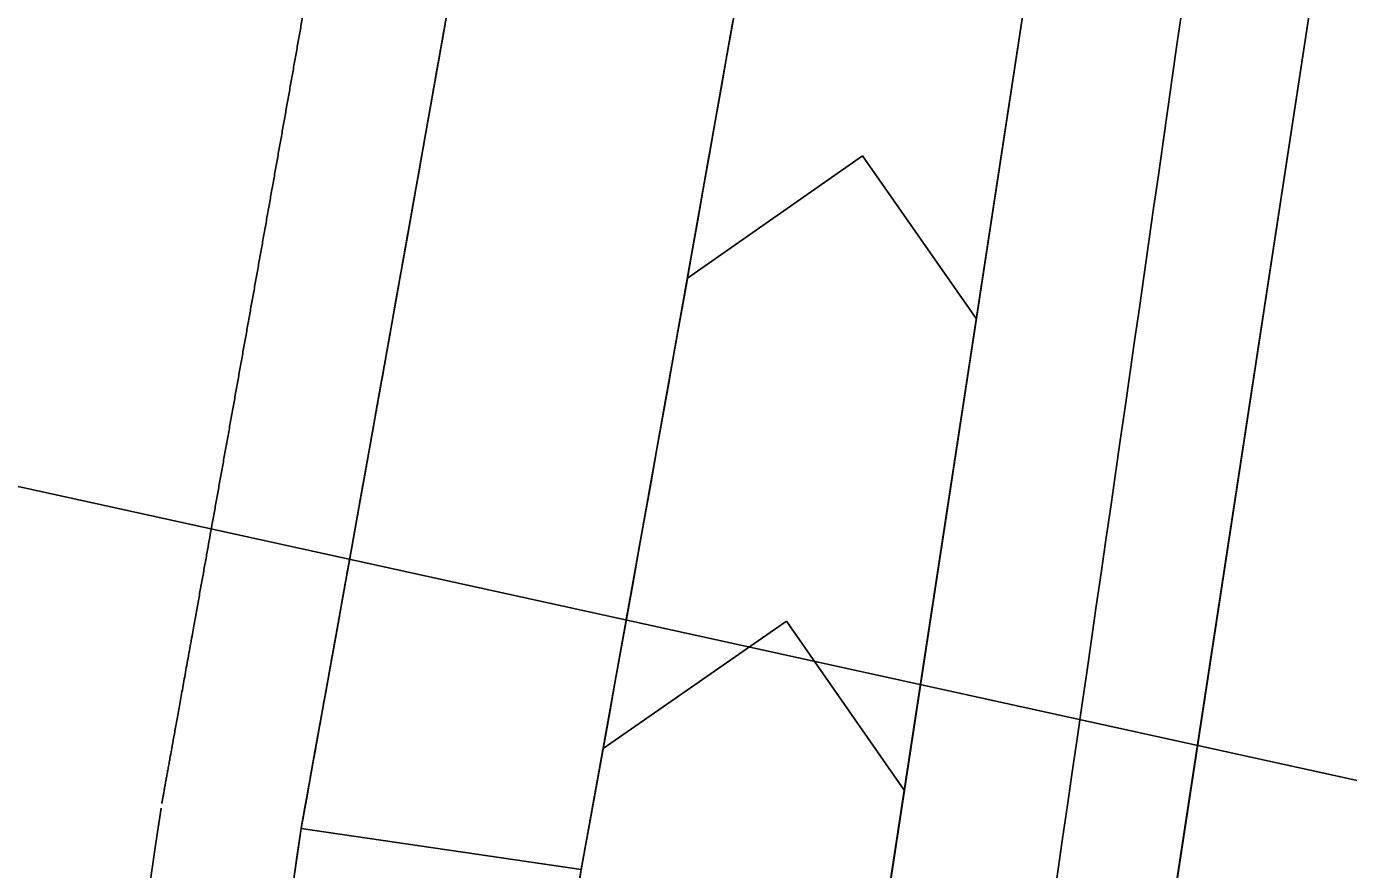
# Model space of a CAD drawing. Extents: x 14107086 to 14122011, y 8637163 to 8671583.
# Drawn here: x 14107921.4 to 14107977.5, y 8640076.6 to 8640112.3 of the extents above; entities that cross this region are included whole.
import ezdxf

# ---------------------------------------------------------------- set-up
doc = ezdxf.new("R2010")
doc.units = 0
for name, color, linetype in [('dsn_stg_shd_prev', 7, 'Continuous'), ('dsnNonPlotable', 7, 'Continuous'), ('dsnPaintExistingChannelizingLaneWhite', 7, 'Continuous'), ('dsnPaintExistingEdgeLineRightWhite', 7, 'Continuous'), ('dsnPaintPlaceBrokenLaneWhite', 7, 'Continuous'), ('dsnPaintRemoveDoubleCenterLineYellow', 7, 'Continuous'), ('dsnShadingPaved', 7, 'Continuous'), ('dsnStgShadingPrevPav', 7, 'Continuous')]:
    doc.layers.add(name, color=color, linetype=linetype)

msp = doc.modelspace()

# ---------------------------------------------------------------- linework, layer by layer
at = {"layer": 'dsn_stg_shd_prev'}
for p, q in [((14107933.069, 8640078.313), (14107944.942, 8640076.575)), ((14107944.942, 8640076.575), (14107933.069, 8640078.313))]:
    msp.add_line(p, q, dxfattribs=at)
for radius, start, end in [(9488, 351.6728455, 352.2220766), (9488, 351.6728455, 352.2220775), (9456, 348.4493429, 351.6728455), (9468, 347.8072551, 351.6728455)]:
    msp.add_arc((14098576.761, 8641447.78), radius, start, end, dxfattribs=at)
for points in [[(14107939.098, 8640112.018), (14107939.177, 8640112.464), (14107939.256, 8640112.911), (14107939.335, 8640113.358)], [(14107951.373, 8640112.559), (14107951.359, 8640112.484), (14107951.346, 8640112.41), (14107951.333, 8640112.335)], [(14107951.333, 8640112.335), (14107951.346, 8640112.41), (14107951.359, 8640112.484), (14107951.373, 8640112.559)], [(14107939.058, 8640111.794), (14107939.071, 8640111.869), (14107939.084, 8640111.943), (14107939.098, 8640112.018)], [(14107951.333, 8640112.335), (14107951.254, 8640111.888), (14107951.175, 8640111.441), (14107951.096, 8640110.994)], [(14107951.096, 8640110.994), (14107951.175, 8640111.441), (14107951.254, 8640111.888), (14107951.333, 8640112.335)], [(14107938.979, 8640111.348), (14107939.005, 8640111.497), (14107939.032, 8640111.646), (14107939.058, 8640111.794)], [(14107938.662, 8640109.562), (14107938.768, 8640110.157), (14107938.874, 8640110.752), (14107938.979, 8640111.348)], [(14107951.096, 8640110.994), (14107951.043, 8640110.695), (14107950.99, 8640110.397), (14107950.938, 8640110.099)], [(14107950.938, 8640110.099), (14107950.99, 8640110.397), (14107951.043, 8640110.695), (14107951.096, 8640110.994)], [(14107950.898, 8640109.876), (14107950.885, 8640109.801), (14107950.872, 8640109.727), (14107950.859, 8640109.652)], [(14107950.859, 8640109.652), (14107950.872, 8640109.727), (14107950.885, 8640109.801), (14107950.898, 8640109.876)], [(14107950.938, 8640110.099), (14107950.925, 8640110.025), (14107950.911, 8640109.95), (14107950.898, 8640109.876)], [(14107950.898, 8640109.876), (14107950.911, 8640109.95), (14107950.925, 8640110.025), (14107950.938, 8640110.099)], [(14107938.464, 8640108.445), (14107938.517, 8640108.743), (14107938.57, 8640109.041), (14107938.623, 8640109.338)], [(14107938.623, 8640109.338), (14107938.636, 8640109.413), (14107938.649, 8640109.487), (14107938.662, 8640109.562)], [(14107950.819, 8640109.429), (14107950.779, 8640109.205), (14107950.74, 8640108.981), (14107950.7, 8640108.758)], [(14107950.7, 8640108.758), (14107950.74, 8640108.981), (14107950.779, 8640109.205), (14107950.819, 8640109.429)], [(14107950.859, 8640109.652), (14107950.845, 8640109.578), (14107950.832, 8640109.503), (14107950.819, 8640109.429)], [(14107950.819, 8640109.429), (14107950.832, 8640109.503), (14107950.845, 8640109.578), (14107950.859, 8640109.652)], [(14107950.7, 8640108.758), (14107950.647, 8640108.46), (14107950.595, 8640108.162), (14107950.542, 8640107.864)], [(14107950.542, 8640107.864), (14107950.595, 8640108.162), (14107950.647, 8640108.46), (14107950.7, 8640108.758)], [(14107938.385, 8640107.999), (14107938.412, 8640108.147), (14107938.438, 8640108.296), (14107938.464, 8640108.445)], [(14107938.227, 8640107.106), (14107938.253, 8640107.254), (14107938.28, 8640107.403), (14107938.306, 8640107.552)], [(14107938.306, 8640107.552), (14107938.332, 8640107.701), (14107938.359, 8640107.85), (14107938.385, 8640107.999)], [(14107950.502, 8640107.64), (14107950.449, 8640107.342), (14107950.396, 8640107.044), (14107950.344, 8640106.746)], [(14107950.344, 8640106.746), (14107950.396, 8640107.044), (14107950.449, 8640107.342), (14107950.502, 8640107.64)], [(14107950.542, 8640107.864), (14107950.529, 8640107.789), (14107950.515, 8640107.714), (14107950.502, 8640107.64)], [(14107950.502, 8640107.64), (14107950.515, 8640107.714), (14107950.529, 8640107.789), (14107950.542, 8640107.864)], [(14107938.187, 8640106.882), (14107938.2, 8640106.957), (14107938.214, 8640107.031), (14107938.227, 8640107.106)], [(14107937.989, 8640105.766), (14107938.028, 8640105.989), (14107938.068, 8640106.212), (14107938.108, 8640106.436)], [(14107938.108, 8640106.436), (14107938.121, 8640106.51), (14107938.134, 8640106.585), (14107938.147, 8640106.659)], [(14107938.147, 8640106.659), (14107938.161, 8640106.733), (14107938.174, 8640106.808), (14107938.187, 8640106.882)], [(14107950.344, 8640106.746), (14107950.251, 8640106.224), (14107950.158, 8640105.702), (14107950.066, 8640105.181)], [(14107950.066, 8640105.181), (14107950.158, 8640105.702), (14107950.251, 8640106.224), (14107950.344, 8640106.746)], [(14107937.87, 8640105.096), (14107937.883, 8640105.171), (14107937.896, 8640105.245), (14107937.909, 8640105.319)], [(14107937.909, 8640105.319), (14107937.923, 8640105.394), (14107937.936, 8640105.468), (14107937.949, 8640105.543)], [(14107937.949, 8640105.543), (14107937.962, 8640105.617), (14107937.976, 8640105.692), (14107937.989, 8640105.766)], [(14107937.711, 8640104.203), (14107937.764, 8640104.501), (14107937.817, 8640104.798), (14107937.87, 8640105.096)], [(14107949.986, 8640104.734), (14107949.96, 8640104.585), (14107949.934, 8640104.436), (14107949.907, 8640104.287)], [(14107949.907, 8640104.287), (14107949.934, 8640104.436), (14107949.96, 8640104.585), (14107949.986, 8640104.734)], [(14107950.026, 8640104.957), (14107950.013, 8640104.883), (14107950, 8640104.808), (14107949.986, 8640104.734)], [(14107949.986, 8640104.734), (14107950, 8640104.808), (14107950.013, 8640104.883), (14107950.026, 8640104.957)], [(14107950.066, 8640105.181), (14107950.053, 8640105.106), (14107950.039, 8640105.032), (14107950.026, 8640104.957)], [(14107950.026, 8640104.957), (14107950.039, 8640105.032), (14107950.053, 8640105.106), (14107950.066, 8640105.181)], [(14107937.671, 8640103.98), (14107937.684, 8640104.054), (14107937.698, 8640104.129), (14107937.711, 8640104.203)], [(14107949.907, 8640104.287), (14107949.894, 8640104.212), (14107949.881, 8640104.138), (14107949.867, 8640104.063)], [(14107949.867, 8640104.063), (14107949.881, 8640104.138), (14107949.894, 8640104.212), (14107949.907, 8640104.287)], [(14107937.473, 8640102.864), (14107937.526, 8640103.161), (14107937.579, 8640103.459), (14107937.632, 8640103.757)], [(14107937.632, 8640103.757), (14107937.645, 8640103.831), (14107937.658, 8640103.905), (14107937.671, 8640103.98)], [(14107949.788, 8640103.616), (14107949.775, 8640103.541), (14107949.761, 8640103.467), (14107949.748, 8640103.392)], [(14107949.748, 8640103.392), (14107949.761, 8640103.467), (14107949.775, 8640103.541), (14107949.788, 8640103.616)], [(14107949.867, 8640104.063), (14107949.841, 8640103.914), (14107949.814, 8640103.765), (14107949.788, 8640103.616)], [(14107949.788, 8640103.616), (14107949.814, 8640103.765), (14107949.841, 8640103.914), (14107949.867, 8640104.063)], [(14107949.708, 8640103.169), (14107949.655, 8640102.871), (14107949.602, 8640102.573), (14107949.549, 8640102.275)], [(14107949.549, 8640102.275), (14107949.602, 8640102.573), (14107949.655, 8640102.871), (14107949.708, 8640103.169)], [(14107949.748, 8640103.392), (14107949.735, 8640103.318), (14107949.722, 8640103.243), (14107949.708, 8640103.169)], [(14107949.708, 8640103.169), (14107949.722, 8640103.243), (14107949.735, 8640103.318), (14107949.748, 8640103.392)], [(14107937.393, 8640102.417), (14107937.42, 8640102.566), (14107937.446, 8640102.715), (14107937.473, 8640102.864)], [(14107937.234, 8640101.524), (14107937.287, 8640101.822), (14107937.34, 8640102.119), (14107937.393, 8640102.417)], [(14107949.549, 8640102.275), (14107949.51, 8640102.051), (14107949.47, 8640101.828), (14107949.43, 8640101.604)], [(14107949.43, 8640101.604), (14107949.47, 8640101.828), (14107949.51, 8640102.051), (14107949.549, 8640102.275)], [(14107937.154, 8640101.078), (14107937.181, 8640101.227), (14107937.208, 8640101.375), (14107937.234, 8640101.524)], [(14107949.39, 8640101.381), (14107949.351, 8640101.157), (14107949.311, 8640100.934), (14107949.271, 8640100.71)], [(14107949.271, 8640100.71), (14107949.311, 8640100.934), (14107949.351, 8640101.157), (14107949.39, 8640101.381)], [(14107949.43, 8640101.604), (14107949.417, 8640101.53), (14107949.404, 8640101.455), (14107949.39, 8640101.381)], [(14107949.39, 8640101.381), (14107949.404, 8640101.455), (14107949.417, 8640101.53), (14107949.43, 8640101.604)], [(14107937.075, 8640100.631), (14107937.101, 8640100.78), (14107937.128, 8640100.929), (14107937.154, 8640101.078)], [(14107936.916, 8640099.738), (14107936.969, 8640100.036), (14107937.022, 8640100.334), (14107937.075, 8640100.631)], [(14107949.271, 8640100.71), (14107949.231, 8640100.486), (14107949.191, 8640100.263), (14107949.152, 8640100.039)], [(14107949.152, 8640100.039), (14107949.191, 8640100.263), (14107949.231, 8640100.486), (14107949.271, 8640100.71)], [(14107936.796, 8640099.069), (14107936.836, 8640099.292), (14107936.876, 8640099.515), (14107936.916, 8640099.738)], [(14107949.152, 8640100.039), (14107949.125, 8640099.89), (14107949.099, 8640099.741), (14107949.072, 8640099.592)], [(14107949.072, 8640099.592), (14107949.099, 8640099.741), (14107949.125, 8640099.89), (14107949.152, 8640100.039)], [(14107936.557, 8640097.729), (14107936.637, 8640098.176), (14107936.717, 8640098.622), (14107936.796, 8640099.069)], [(14107948.992, 8640099.145), (14107948.979, 8640099.071), (14107948.966, 8640098.996), (14107948.953, 8640098.922)], [(14107948.953, 8640098.922), (14107948.966, 8640098.996), (14107948.979, 8640099.071), (14107948.992, 8640099.145)], [(14107949.072, 8640099.592), (14107949.045, 8640099.443), (14107949.019, 8640099.294), (14107948.992, 8640099.145)], [(14107948.992, 8640099.145), (14107949.019, 8640099.294), (14107949.045, 8640099.443), (14107949.072, 8640099.592)], [(14107948.953, 8640098.922), (14107948.873, 8640098.475), (14107948.793, 8640098.028), (14107948.713, 8640097.581)], [(14107948.713, 8640097.581), (14107948.793, 8640098.028), (14107948.873, 8640098.475), (14107948.953, 8640098.922)], [(14107936.278, 8640096.167), (14107936.371, 8640096.688), (14107936.464, 8640097.208), (14107936.557, 8640097.729)], [(14107948.713, 8640097.581), (14107948.7, 8640097.506), (14107948.687, 8640097.432), (14107948.674, 8640097.357)], [(14107948.674, 8640097.357), (14107948.687, 8640097.432), (14107948.7, 8640097.506), (14107948.713, 8640097.581)], [(14107948.674, 8640097.357), (14107948.594, 8640096.91), (14107948.514, 8640096.463), (14107948.434, 8640096.016)], [(14107948.434, 8640096.016), (14107948.514, 8640096.463), (14107948.594, 8640096.91), (14107948.674, 8640097.357)], [(14107936.038, 8640094.827), (14107936.118, 8640095.274), (14107936.198, 8640095.72), (14107936.278, 8640096.167)], [(14107948.394, 8640095.793), (14107948.328, 8640095.42), (14107948.261, 8640095.048), (14107948.195, 8640094.675)], [(14107948.195, 8640094.675), (14107948.261, 8640095.048), (14107948.328, 8640095.42), (14107948.394, 8640095.793)], [(14107948.434, 8640096.016), (14107948.421, 8640095.942), (14107948.408, 8640095.867), (14107948.394, 8640095.793)], [(14107948.394, 8640095.793), (14107948.408, 8640095.867), (14107948.421, 8640095.942), (14107948.434, 8640096.016)], [(14107935.879, 8640093.935), (14107935.932, 8640094.232), (14107935.985, 8640094.53), (14107936.038, 8640094.827)], [(14107948.195, 8640094.675), (14107948.181, 8640094.601), (14107948.168, 8640094.526), (14107948.155, 8640094.452)], [(14107948.155, 8640094.452), (14107948.168, 8640094.526), (14107948.181, 8640094.601), (14107948.195, 8640094.675)], [(14107948.155, 8640094.452), (14107948.128, 8640094.303), (14107948.101, 8640094.154), (14107948.075, 8640094.005)], [(14107948.075, 8640094.005), (14107948.101, 8640094.154), (14107948.128, 8640094.303), (14107948.155, 8640094.452)], [(14107935.679, 8640092.819), (14107935.732, 8640093.116), (14107935.785, 8640093.414), (14107935.839, 8640093.711)], [(14107935.839, 8640093.711), (14107935.852, 8640093.786), (14107935.865, 8640093.86), (14107935.879, 8640093.935)], [(14107947.995, 8640093.558), (14107947.982, 8640093.483), (14107947.968, 8640093.409), (14107947.955, 8640093.334)], [(14107947.955, 8640093.334), (14107947.968, 8640093.409), (14107947.982, 8640093.483), (14107947.995, 8640093.558)], [(14107948.035, 8640093.781), (14107948.022, 8640093.707), (14107948.008, 8640093.632), (14107947.995, 8640093.558)], [(14107947.995, 8640093.558), (14107948.008, 8640093.632), (14107948.022, 8640093.707), (14107948.035, 8640093.781)], [(14107948.075, 8640094.005), (14107948.062, 8640093.93), (14107948.048, 8640093.856), (14107948.035, 8640093.781)], [(14107948.035, 8640093.781), (14107948.048, 8640093.856), (14107948.062, 8640093.93), (14107948.075, 8640094.005)], [(14107947.955, 8640093.334), (14107947.915, 8640093.111), (14107947.875, 8640092.887), (14107947.835, 8640092.664)], [(14107947.835, 8640092.664), (14107947.875, 8640092.887), (14107947.915, 8640093.111), (14107947.955, 8640093.334)], [(14107935.479, 8640091.703), (14107935.532, 8640092), (14107935.586, 8640092.298), (14107935.639, 8640092.595)], [(14107935.639, 8640092.595), (14107935.652, 8640092.67), (14107935.665, 8640092.744), (14107935.679, 8640092.819)], [(14107947.835, 8640092.664), (14107947.782, 8640092.366), (14107947.728, 8640092.068), (14107947.675, 8640091.77)], [(14107947.675, 8640091.77), (14107947.728, 8640092.068), (14107947.782, 8640092.366), (14107947.835, 8640092.664)], [(14107935.279, 8640090.587), (14107935.345, 8640090.959), (14107935.412, 8640091.331), (14107935.479, 8640091.703)], [(14107947.595, 8640091.323), (14107947.515, 8640090.876), (14107947.435, 8640090.429), (14107947.355, 8640089.982)], [(14107947.355, 8640089.982), (14107947.435, 8640090.429), (14107947.515, 8640090.876), (14107947.595, 8640091.323)], [(14107947.675, 8640091.77), (14107947.648, 8640091.621), (14107947.622, 8640091.472), (14107947.595, 8640091.323)], [(14107947.595, 8640091.323), (14107947.622, 8640091.472), (14107947.648, 8640091.621), (14107947.675, 8640091.77)], [(14107935.159, 8640089.917), (14107935.199, 8640090.14), (14107935.239, 8640090.364), (14107935.279, 8640090.587)], [(14107934.878, 8640088.355), (14107934.958, 8640088.801), (14107935.038, 8640089.248), (14107935.119, 8640089.694)], [(14107935.119, 8640089.694), (14107935.132, 8640089.768), (14107935.145, 8640089.843), (14107935.159, 8640089.917)], [(14107947.355, 8640089.982), (14107947.328, 8640089.833), (14107947.301, 8640089.684), (14107947.275, 8640089.535)], [(14107947.275, 8640089.535), (14107947.301, 8640089.684), (14107947.328, 8640089.833), (14107947.355, 8640089.982)], [(14107947.195, 8640089.088), (14107947.181, 8640089.013), (14107947.168, 8640088.939), (14107947.154, 8640088.864)], [(14107947.154, 8640088.864), (14107947.168, 8640088.939), (14107947.181, 8640089.013), (14107947.195, 8640089.088)], [(14107947.275, 8640089.535), (14107947.248, 8640089.386), (14107947.221, 8640089.237), (14107947.195, 8640089.088)], [(14107947.195, 8640089.088), (14107947.221, 8640089.237), (14107947.248, 8640089.386), (14107947.275, 8640089.535)], [(14107947.154, 8640088.864), (14107947.101, 8640088.567), (14107947.048, 8640088.269), (14107946.994, 8640087.971)], [(14107946.994, 8640087.971), (14107947.048, 8640088.269), (14107947.101, 8640088.567), (14107947.154, 8640088.864)], [(14107934.758, 8640087.685), (14107934.798, 8640087.909), (14107934.838, 8640088.132), (14107934.878, 8640088.355)], [(14107946.994, 8640087.971), (14107946.981, 8640087.896), (14107946.967, 8640087.822), (14107946.954, 8640087.747)], [(14107946.954, 8640087.747), (14107946.967, 8640087.822), (14107946.981, 8640087.896), (14107946.994, 8640087.971)], [(14107934.678, 8640087.239), (14107934.691, 8640087.313), (14107934.704, 8640087.388), (14107934.718, 8640087.462)], [(14107934.718, 8640087.462), (14107934.731, 8640087.537), (14107934.744, 8640087.611), (14107934.758, 8640087.685)], [(14107946.914, 8640087.524), (14107946.847, 8640087.151), (14107946.78, 8640086.779), (14107946.713, 8640086.406)], [(14107946.713, 8640086.406), (14107946.78, 8640086.779), (14107946.847, 8640087.151), (14107946.914, 8640087.524)], [(14107946.954, 8640087.747), (14107946.941, 8640087.673), (14107946.927, 8640087.598), (14107946.914, 8640087.524)], [(14107946.914, 8640087.524), (14107946.927, 8640087.598), (14107946.941, 8640087.673), (14107946.954, 8640087.747)], [(14107934.557, 8640086.57), (14107934.597, 8640086.793), (14107934.637, 8640087.016), (14107934.678, 8640087.239)], [(14107934.477, 8640086.123), (14107934.504, 8640086.272), (14107934.53, 8640086.421), (14107934.557, 8640086.57)], [(14107946.713, 8640086.406), (14107946.673, 8640086.183), (14107946.633, 8640085.959), (14107946.593, 8640085.736)], [(14107946.593, 8640085.736), (14107946.633, 8640085.959), (14107946.673, 8640086.183), (14107946.713, 8640086.406)], [(14107934.357, 8640085.454), (14107934.397, 8640085.677), (14107934.437, 8640085.9), (14107934.477, 8640086.123)], [(14107946.593, 8640085.736), (14107946.58, 8640085.662), (14107946.566, 8640085.587), (14107946.553, 8640085.513)], [(14107946.553, 8640085.513), (14107946.566, 8640085.587), (14107946.58, 8640085.662), (14107946.593, 8640085.736)], [(14107934.116, 8640084.115), (14107934.196, 8640084.561), (14107934.276, 8640085.007), (14107934.357, 8640085.454)], [(14107946.472, 8640085.066), (14107946.446, 8640084.917), (14107946.419, 8640084.768), (14107946.392, 8640084.619)], [(14107946.392, 8640084.619), (14107946.419, 8640084.768), (14107946.446, 8640084.917), (14107946.472, 8640085.066)], [(14107946.553, 8640085.513), (14107946.526, 8640085.364), (14107946.499, 8640085.215), (14107946.472, 8640085.066)], [(14107946.472, 8640085.066), (14107946.499, 8640085.215), (14107946.526, 8640085.364), (14107946.553, 8640085.513)], [(14107946.392, 8640084.619), (14107946.365, 8640084.47), (14107946.339, 8640084.321), (14107946.312, 8640084.172)], [(14107946.312, 8640084.172), (14107946.339, 8640084.321), (14107946.365, 8640084.47), (14107946.392, 8640084.619)], [(14107934.035, 8640083.669), (14107934.062, 8640083.817), (14107934.089, 8640083.966), (14107934.116, 8640084.115)], [(14107946.312, 8640084.172), (14107946.285, 8640084.023), (14107946.258, 8640083.874), (14107946.231, 8640083.725)], [(14107946.231, 8640083.725), (14107946.258, 8640083.874), (14107946.285, 8640084.023), (14107946.312, 8640084.172)], [(14107933.914, 8640082.999), (14107933.955, 8640083.222), (14107933.995, 8640083.445), (14107934.035, 8640083.669)], [(14107946.231, 8640083.725), (14107946.178, 8640083.427), (14107946.124, 8640083.129), (14107946.071, 8640082.831)], [(14107946.071, 8640082.831), (14107946.124, 8640083.129), (14107946.178, 8640083.427), (14107946.231, 8640083.725)], [(14107933.874, 8640082.776), (14107933.888, 8640082.85), (14107933.901, 8640082.925), (14107933.914, 8640082.999)], [(14107946.071, 8640082.831), (14107946.044, 8640082.682), (14107946.017, 8640082.533), (14107945.99, 8640082.384)], [(14107945.99, 8640082.384), (14107946.017, 8640082.533), (14107946.044, 8640082.682), (14107946.071, 8640082.831)], [(14107933.754, 8640082.107), (14107933.794, 8640082.33), (14107933.834, 8640082.553), (14107933.874, 8640082.776)], [(14107945.99, 8640082.384), (14107945.923, 8640082.012), (14107945.856, 8640081.64), (14107945.789, 8640081.267)], [(14107945.789, 8640081.267), (14107945.856, 8640081.64), (14107945.923, 8640082.012), (14107945.99, 8640082.384)], [(14107933.673, 8640081.66), (14107933.7, 8640081.809), (14107933.727, 8640081.958), (14107933.754, 8640082.107)], [(14107933.552, 8640080.991), (14107933.592, 8640081.214), (14107933.633, 8640081.437), (14107933.673, 8640081.66)], [(14107945.789, 8640081.267), (14107945.775, 8640081.193), (14107945.762, 8640081.118), (14107945.749, 8640081.044)], [(14107945.749, 8640081.044), (14107945.762, 8640081.118), (14107945.775, 8640081.193), (14107945.789, 8640081.267)], [(14107933.27, 8640079.429), (14107933.364, 8640079.95), (14107933.458, 8640080.47), (14107933.552, 8640080.991)], [(14107945.668, 8640080.597), (14107945.641, 8640080.448), (14107945.614, 8640080.299), (14107945.587, 8640080.15)], [(14107945.587, 8640080.15), (14107945.614, 8640080.299), (14107945.641, 8640080.448), (14107945.668, 8640080.597)], [(14107945.708, 8640080.82), (14107945.695, 8640080.746), (14107945.681, 8640080.671), (14107945.668, 8640080.597)], [(14107945.668, 8640080.597), (14107945.681, 8640080.671), (14107945.695, 8640080.746), (14107945.708, 8640080.82)], [(14107945.749, 8640081.044), (14107945.735, 8640080.969), (14107945.722, 8640080.895), (14107945.708, 8640080.82)], [(14107945.708, 8640080.82), (14107945.722, 8640080.895), (14107945.735, 8640080.969), (14107945.749, 8640081.044)], [(14107945.587, 8640080.15), (14107945.467, 8640079.48), (14107945.346, 8640078.81), (14107945.225, 8640078.139)], [(14107945.225, 8640078.139), (14107945.346, 8640078.81), (14107945.467, 8640079.48), (14107945.587, 8640080.15)], [(14107933.149, 8640078.76), (14107933.19, 8640078.983), (14107933.23, 8640079.206), (14107933.27, 8640079.429)], [(14107933.069, 8640078.313), (14107933.096, 8640078.462), (14107933.122, 8640078.611), (14107933.149, 8640078.76)], [(14107945.225, 8640078.139), (14107945.171, 8640077.841), (14107945.117, 8640077.543), (14107945.063, 8640077.246)], [(14107945.063, 8640077.246), (14107945.117, 8640077.543), (14107945.171, 8640077.841), (14107945.225, 8640078.139)], [(14107945.063, 8640077.246), (14107945.05, 8640077.171), (14107945.036, 8640077.097), (14107945.023, 8640077.022)], [(14107945.023, 8640077.022), (14107945.036, 8640077.097), (14107945.05, 8640077.171), (14107945.063, 8640077.246)], [(14107945.023, 8640077.022), (14107944.996, 8640076.873), (14107944.969, 8640076.724), (14107944.942, 8640076.575)], [(14107944.942, 8640076.575), (14107944.969, 8640076.724), (14107944.996, 8640076.873), (14107945.023, 8640077.022)]]:
    msp.add_open_spline(points, degree=2, dxfattribs=at)
at = {"layer": 'dsnNonPlotable'}
msp.add_lwpolyline([(14107379.301, 8638606.969), (14107715.69, 8640137.949), (14108208.924, 8640029.575), (14107872.535, 8638498.595)], close=True, dxfattribs=at)
at = {"layer": 'dsnPaintExistingChannelizingLaneWhite'}
for p, q in [((14107990.938, 8640291.607), (14107951.959, 8640036.199)), ((14107949.448, 8640101.664), (14107956.869, 8640106.851)), ((14107961.689, 8640099.954), (14107956.869, 8640106.851)), ((14107945.875, 8640081.707), (14107953.644, 8640087.113)), ((14107958.635, 8640079.939), (14107953.644, 8640087.113))]:
    msp.add_line(p, q, dxfattribs=at)
msp.add_arc((14098631.467, 8641759.507), 9464.312, 349.7548332, 350.3046747, dxfattribs=at)
at = {"layer": 'dsnPaintExistingEdgeLineRightWhite'}
for centre, radius, start, end in [((14098631.467, 8641759.507), 9452.312, 349.7548332, 350.3046747), ((14098576.761, 8641447.78), 9456, 351.2368195, 351.6728455)]:
    msp.add_arc(centre, radius, start, end, dxfattribs=at)
at = {"layer": 'dsnPaintPlaceBrokenLaneWhite'}
msp.add_line((14108002.801, 8640289.796), (14107963.822, 8640034.389), dxfattribs=at)
at = {"layer": 'dsnPaintRemoveDoubleCenterLineYellow'}
msp.add_line((14107897.232, 8639597.803), (14108002.801, 8640289.797), dxfattribs=at)
at = {"layer": 'dsnShadingPaved'}
msp.add_line((14107990.938, 8640291.607), (14107885.369, 8639599.613), dxfattribs=at)
for centre, radius, start, end in [((14098631.467, 8641759.507), 9452.312, 349.7548332, 350.3046747), ((14098631.467, 8641759.507), 9464.312, 349.7548332, 350.3046747), ((14098576.761, 8641447.78), 9456, 351.2368195, 351.6728455)]:
    msp.add_arc(centre, radius, start, end, dxfattribs=at)
at = {"layer": 'dsnStgShadingPrevPav'}
for radius, start in [(9450, 351.0190307), (9456, 351.2368195)]:
    msp.add_arc((14098576.761, 8641447.78), radius, start, 351.6728455, dxfattribs=at)
for points, degree in [([(14107942.86, 8640168.664), (14107942.715, 8640167.816), (14107942.214, 8640164.884), (14107941.297, 8640159.543), (14107940.569, 8640155.31), (14107939.787, 8640150.781), (14107939.017, 8640146.332), (14107938.241, 8640141.861), (14107937.464, 8640137.397), (14107936.685, 8640132.932), (14107935.903, 8640128.467), (14107935.119, 8640124.003), (14107934.334, 8640119.539), (14107933.546, 8640115.075), (14107932.755, 8640110.612), (14107931.963, 8640106.15), (14107931.168, 8640101.683), (14107930.375, 8640097.238), (14107929.565, 8640092.714), (14107928.806, 8640088.486), (14107927.846, 8640083.153), (14107927.317, 8640080.226), (14107927.164, 8640079.38)], 2), ([(14107933.069, 8640078.313), (14107933.337, 8640079.801), (14107933.875, 8640082.776), (14107934.678, 8640087.239), (14107935.479, 8640091.703), (14107936.278, 8640096.167), (14107937.075, 8640100.631), (14107937.87, 8640105.096), (14107938.663, 8640109.562), (14107939.453, 8640114.027), (14107940.242, 8640118.494), (14107941.028, 8640122.96), (14107941.812, 8640127.428), (14107942.594, 8640131.895), (14107943.374, 8640136.363), (14107944.152, 8640140.832), (14107944.928, 8640145.301), (14107945.701, 8640149.77), (14107946.473, 8640154.24), (14107947.242, 8640158.711), (14107948.009, 8640163.181), (14107948.519, 8640166.162), (14107948.774, 8640167.653)], 3)]:
    msp.add_open_spline(points, degree=degree, dxfattribs=at)

doc.saveas('drawing.dxf')
